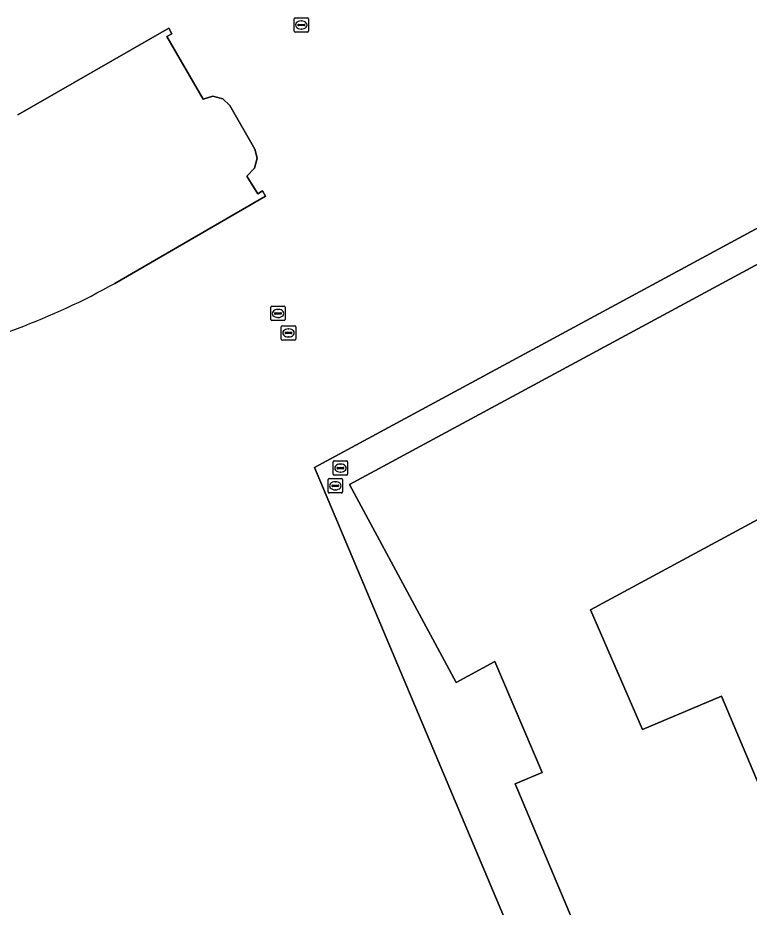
# Model space of a CAD drawing. Extents: x 159262 to 160143, y 383399 to 384319.
# Drawn here: x 159340.3 to 159391.1, y 384080.6 to 384142.3 of the extents above; entities that cross this region are included whole.
import ezdxf

# ---------------------------------------------------------------- set-up
doc = ezdxf.new("R2010")
doc.units = 0
for name, color, linetype in [('IMGEO_Erf', 7, 'Continuous'), ('IMGEO_Pand', 7, 'Continuous'), ('IMGEO_Rioolput', 7, 'Continuous'), ('IMGEO_Voetpad_open', 7, 'Continuous')]:
    doc.layers.add(name, color=color, linetype=linetype)

msp = doc.modelspace()

# ---------------------------------------------------------------- linework, layer by layer
at = {"layer": 'IMGEO_Erf'}
for points in [[(159340.33, 384135.583), (159350.818, 384141.613), (159351.04, 384141.217), (159350.69, 384141.022), (159353.203, 384136.673)], [(159353.203, 384136.673), (159353.888, 384136.875), (159354.565, 384136.705), (159355.061, 384136.227), (159356.796, 384133.202), (159356.959, 384132.569), (159356.784, 384131.886), (159356.237, 384131.336), (159356.995, 384130.107), (159357.327, 384130.296), (159357.533, 384129.925), (159347.063, 384123.878)], [(159394.739, 384030.909), (159360.938, 384111.099), (159401.299, 384132.905)]]:
    msp.add_lwpolyline(points, dxfattribs=at)
msp.add_arc((159323.678, 384165.556), 47.79, 281.42037, 299.29612, dxfattribs=at)
at = {"layer": 'IMGEO_Pand'}
msp.add_lwpolyline([(159347.063, 384123.878), (159357.533, 384129.925), (159357.327, 384130.296), (159356.995, 384130.107), (159356.237, 384131.336), (159356.784, 384131.886), (159356.959, 384132.569), (159356.796, 384133.202), (159355.061, 384136.227), (159354.565, 384136.705), (159353.888, 384136.875), (159353.203, 384136.673), (159350.69, 384141.022), (159351.04, 384141.217), (159350.818, 384141.613), (159340.33, 384135.583)], dxfattribs=at)
msp.add_lwpolyline([(159440.446, 384047.879), (159440.581, 384047.923), (159437.475, 384057.68), (159437.384, 384057.651), (159414.348, 384050.197), (159415.656, 384046.153), (159410.606, 384044.535), (159389.219, 384095.207), (159383.728, 384092.89), (159380.119, 384101.206), (159407.993, 384116.247), (159400.562, 384129.975), (159363.375, 384109.909), (159370.785, 384096.167), (159373.476, 384097.618), (159376.753, 384089.917), (159374.874, 384089.123), (159398.706, 384032.57), (159413.083, 384038.616), (159412.404, 384040.229), (159416.981, 384042.051), (159417.491, 384040.501)], close=True, dxfattribs=at)
msp.add_arc((159323.678, 384165.556), 47.79, 281.42037, 299.29612, dxfattribs=at)
at = {"layer": 'IMGEO_Rioolput'}
for p, q in [((159359.523, 384141.398), (159359.523, 384142.25)), ((159359.598, 384142.324), (159360.45, 384142.324)), ((159359.782, 384141.818), (159359.782, 384141.83)), ((159360.22, 384141.781), (159359.822, 384141.781)), ((159359.825, 384141.867), (159360.223, 384141.867)), ((159360.011, 384142.104), (159360.036, 384142.104)), ((159360.266, 384141.83), (159360.266, 384141.818)), ((159360.524, 384142.25), (159360.524, 384141.398)), ((159360.45, 384141.324), (159359.598, 384141.324)), ((159360.034, 384141.544), (159360.009, 384141.544)), ((159357.907, 384121.364), (159357.907, 384122.216)), ((159357.982, 384122.29), (159358.834, 384122.29)), ((159358.395, 384122.07), (159358.42, 384122.07)), ((159358.908, 384122.216), (159358.908, 384121.364)), ((159358.166, 384121.784), (159358.166, 384121.796)), ((159358.604, 384121.747), (159358.206, 384121.747)), ((159358.209, 384121.833), (159358.607, 384121.833)), ((159358.418, 384121.51), (159358.393, 384121.51)), ((159358.65, 384121.796), (159358.65, 384121.784)), ((159358.834, 384121.29), (159357.982, 384121.29)), ((159358.635, 384120.013), (159358.635, 384120.865)), ((159358.71, 384120.939), (159359.562, 384120.939)), ((159359.636, 384120.865), (159359.636, 384120.013)), ((159358.894, 384120.433), (159358.894, 384120.445)), ((159359.332, 384120.396), (159358.934, 384120.396)), ((159358.937, 384120.482), (159359.335, 384120.482)), ((159359.146, 384120.159), (159359.121, 384120.159)), ((159359.123, 384120.719), (159359.148, 384120.719)), ((159359.378, 384120.445), (159359.378, 384120.433)), ((159359.562, 384119.939), (159358.71, 384119.939)), ((159362.318, 384111.55), (159363.17, 384111.55)), ((159362.243, 384110.624), (159362.243, 384111.476)), ((159362.502, 384111.044), (159362.502, 384111.056)), ((159362.94, 384111.007), (159362.542, 384111.007)), ((159362.545, 384111.093), (159362.943, 384111.093)), ((159362.731, 384111.33), (159362.756, 384111.33)), ((159362.986, 384111.056), (159362.986, 384111.044)), ((159363.244, 384111.476), (159363.244, 384110.624)), ((159361.963, 384110.32), (159362.815, 384110.32)), ((159363.17, 384110.55), (159362.318, 384110.55)), ((159362.754, 384110.77), (159362.729, 384110.77)), ((159361.888, 384109.394), (159361.888, 384110.246)), ((159362.147, 384109.814), (159362.147, 384109.826)), ((159362.585, 384109.777), (159362.187, 384109.777)), ((159362.19, 384109.863), (159362.588, 384109.863)), ((159362.376, 384110.1), (159362.401, 384110.1)), ((159362.631, 384109.826), (159362.631, 384109.814)), ((159362.889, 384110.246), (159362.889, 384109.394)), ((159362.815, 384109.32), (159361.963, 384109.32)), ((159362.399, 384109.54), (159362.374, 384109.54))]:
    msp.add_line(p, q, dxfattribs=at)
for points in [[(159359.523, 384141.398), (159359.523, 384142.25)], [(159359.598, 384142.324), (159360.45, 384142.324)], [(159360.524, 384142.25), (159360.524, 384141.398)], [(159360.45, 384141.324), (159359.598, 384141.324)], [(159357.907, 384121.364), (159357.907, 384122.216)], [(159357.982, 384122.29), (159358.834, 384122.29)], [(159358.908, 384122.216), (159358.908, 384121.364)], [(159358.834, 384121.29), (159357.982, 384121.29)], [(159358.635, 384120.013), (159358.635, 384120.865)], [(159358.71, 384120.939), (159359.562, 384120.939)], [(159359.636, 384120.865), (159359.636, 384120.013)], [(159359.562, 384119.939), (159358.71, 384119.939)], [(159362.318, 384111.55), (159363.17, 384111.55)], [(159362.243, 384110.624), (159362.243, 384111.476)], [(159363.244, 384111.476), (159363.244, 384110.624)], [(159361.963, 384110.32), (159362.815, 384110.32)], [(159363.17, 384110.55), (159362.318, 384110.55)], [(159361.888, 384109.394), (159361.888, 384110.246)], [(159362.889, 384110.246), (159362.889, 384109.394)], [(159362.815, 384109.32), (159361.963, 384109.32)]]:
    msp.add_lwpolyline(points, dxfattribs=at)
for centre, radius, start, end in [((159359.6, 384142.248), 0.0765, 91.55205, 178.44795), ((159359.6, 384142.248), 0.0765, 91.55205, 178.44795), ((159359.822, 384141.827), 0.0403, 85.87752, 175.75265), ((159359.819, 384141.817), 0.0366, 178.93798, 274.71019), ((159360.223, 384141.824), 0.043, 264.86636, 352.45326), ((159360.227, 384141.829), 0.0386, 1.73085, 96.63898), ((159360.448, 384142.248), 0.0765, 1.55205, 88.44795), ((159360.448, 384142.248), 0.0765, 1.55205, 88.44795), ((159359.6, 384141.4), 0.0765, 181.55205, 268.44795), ((159359.6, 384141.4), 0.0765, 181.55205, 268.44795), ((159360.448, 384141.4), 0.0765, 271.55205, 358.44795), ((159360.448, 384141.4), 0.0765, 271.55205, 358.44795), ((159357.984, 384122.214), 0.0765, 91.55205, 178.44795), ((159357.984, 384122.214), 0.0765, 91.55205, 178.44795), ((159358.832, 384122.214), 0.0765, 1.55205, 88.44795), ((159358.832, 384122.214), 0.0765, 1.55205, 88.44795), ((159358.206, 384121.793), 0.0403, 85.87752, 175.75265), ((159358.203, 384121.783), 0.0366, 178.93798, 274.71019), ((159358.607, 384121.79), 0.043, 264.86636, 352.45326), ((159358.611, 384121.795), 0.0386, 1.73085, 96.63898), ((159357.984, 384121.366), 0.0765, 181.55205, 268.44795), ((159357.984, 384121.366), 0.0765, 181.55205, 268.44795), ((159358.712, 384120.863), 0.0765, 91.55205, 178.44795), ((159358.712, 384120.863), 0.0765, 91.55205, 178.44795), ((159358.832, 384121.366), 0.0765, 271.55205, 358.44795), ((159358.832, 384121.366), 0.0765, 271.55205, 358.44795), ((159359.56, 384120.863), 0.0765, 1.55205, 88.44795), ((159359.56, 384120.863), 0.0765, 1.55205, 88.44795), ((159358.934, 384120.442), 0.0403, 85.87752, 175.75265), ((159358.931, 384120.432), 0.0366, 178.93798, 274.71019), ((159359.335, 384120.439), 0.043, 264.86636, 352.45326), ((159359.339, 384120.444), 0.0386, 1.73085, 96.63898), ((159358.712, 384120.015), 0.0765, 181.55205, 268.44795), ((159358.712, 384120.015), 0.0765, 181.55205, 268.44795), ((159359.56, 384120.015), 0.0765, 271.55205, 358.44795), ((159359.56, 384120.015), 0.0765, 271.55205, 358.44795), ((159362.32, 384111.474), 0.0765, 91.55205, 178.44795), ((159362.32, 384111.474), 0.0765, 91.55205, 178.44795), ((159363.168, 384111.474), 0.0765, 1.55205, 88.44795), ((159363.168, 384111.474), 0.0765, 1.55205, 88.44795), ((159362.542, 384111.053), 0.0403, 85.87752, 175.75265), ((159362.539, 384111.043), 0.0366, 178.93798, 274.71019), ((159362.943, 384111.05), 0.043, 264.86636, 352.45326), ((159362.947, 384111.055), 0.0386, 1.73085, 96.63898), ((159361.965, 384110.244), 0.0765, 91.55205, 178.44795), ((159361.965, 384110.244), 0.0765, 91.55205, 178.44795), ((159362.32, 384110.626), 0.0765, 181.55205, 268.44795), ((159362.32, 384110.626), 0.0765, 181.55205, 268.44795), ((159362.813, 384110.244), 0.0765, 1.55205, 88.44795), ((159362.813, 384110.244), 0.0765, 1.55205, 88.44795), ((159363.168, 384110.626), 0.0765, 271.55205, 358.44795), ((159363.168, 384110.626), 0.0765, 271.55205, 358.44795), ((159362.187, 384109.823), 0.0403, 85.87752, 175.75265), ((159362.184, 384109.813), 0.0366, 178.93798, 274.71019), ((159362.588, 384109.82), 0.043, 264.86636, 352.45326), ((159362.592, 384109.825), 0.0386, 1.73085, 96.63898), ((159361.965, 384109.396), 0.0765, 181.55205, 268.44795), ((159361.965, 384109.396), 0.0765, 181.55205, 268.44795), ((159362.813, 384109.396), 0.0765, 271.55205, 358.44795), ((159362.813, 384109.396), 0.0765, 271.55205, 358.44795)]:
    msp.add_arc(centre, radius, start, end, dxfattribs=at)
for centre, major_axis, ratio, start_param, end_param in [((159360.01, 384141.824), (-0.387, 0.002), 0.722429, 4.712389, 7.853982), ((159360.035, 384141.824), (-0.39, 0.002), 0.717154, 1.570796, 4.712389), ((159358.394, 384121.79), (-0.387, 0.002), 0.722429, 4.712389, 7.853982), ((159358.419, 384121.79), (-0.39, 0.002), 0.717154, 1.570796, 4.712389), ((159359.122, 384120.439), (-0.387, 0.002), 0.722429, 4.712389, 7.853982), ((159359.147, 384120.439), (-0.39, 0.002), 0.717154, 1.570796, 4.712389), ((159362.73, 384111.05), (-0.387, 0.002), 0.722429, 4.712389, 7.853982), ((159362.755, 384111.05), (-0.39, 0.002), 0.717154, 1.570796, 4.712389), ((159362.375, 384109.82), (-0.387, 0.002), 0.722429, 4.712389, 7.853982), ((159362.4, 384109.82), (-0.39, 0.002), 0.717154, 1.570796, 4.712389)]:
    msp.add_ellipse(centre, major_axis=major_axis, ratio=ratio, start_param=start_param, end_param=end_param, dxfattribs=at)
at = {"layer": 'IMGEO_Voetpad_open'}
for points in [[(159401.299, 384132.905), (159360.938, 384111.099), (159394.739, 384030.909)], [(159398.706, 384032.57), (159374.874, 384089.123), (159376.753, 384089.917), (159373.476, 384097.618), (159370.785, 384096.167), (159363.375, 384109.909), (159400.562, 384129.975)], [(159407.993, 384116.247), (159380.119, 384101.206), (159383.728, 384092.89), (159389.219, 384095.207), (159410.606, 384044.535)]]:
    msp.add_lwpolyline(points, dxfattribs=at)

doc.saveas('drawing.dxf')
